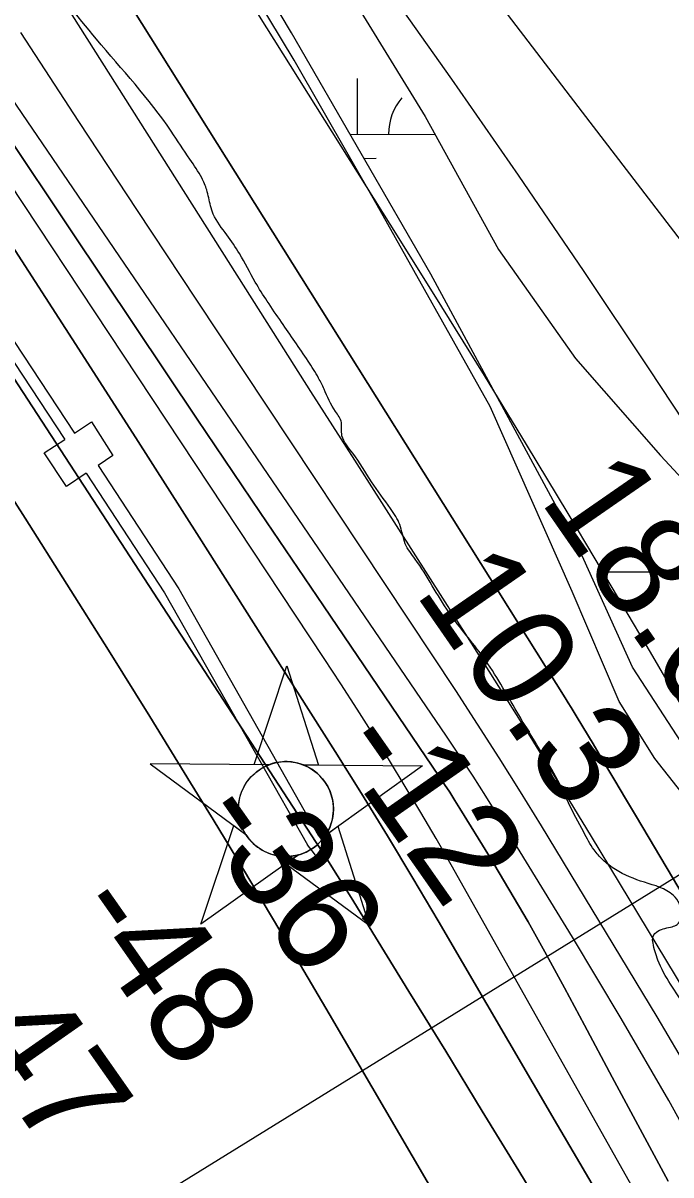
# Model space of a CAD drawing. Extents: x 3355724 to 3393621, y 594744 to 620174.
# Drawn here: x 3384041 to 3384458, y 609292 to 610034 of the extents above; entities that cross this region are included whole.
import ezdxf

# ---------------------------------------------------------------- set-up
doc = ezdxf.new("R2010")
doc.units = 0
for name, color, linetype in [('V-CHAN-DOCK', 7, 'Continuous'), ('V-CHAN-NAID', 7, 'Continuous'), ('V-RIVR-EDGE', 7, 'Continuous'), ('V-RIVR-RANG', 7, 'Continuous'), ('V-SITE-VEGE', 7, 'Continuous'), ('V-TOPO-DPTH', 7, 'Continuous'), ('V-TOPO-MAJR', 7, 'Continuous'), ('V-TOPO-MINR', 7, 'Continuous'), ('V-TOPO-WATR', 7, 'Continuous'), ('V-WETL-SWMP', 7, 'Continuous')]:
    doc.layers.add(name, color=color, linetype=linetype)

msp = doc.modelspace()

# ---------------------------------------------------------------- linework, layer by layer
at = {"layer": 'V-CHAN-DOCK'}
for p, q in [((3384012.84, 609849.71), (3384068.4, 609765.69)), ((3384019.02, 609853.79), (3384074.57, 609769.77))]:
    msp.add_line(p, q, dxfattribs=at)
for points in [[(3384074.57, 609769.77), (3384085.54, 609776.91), (3384099.3, 609755.38), (3384089.7, 609748.96)], [(3384082.16, 609743.97), (3384069.43, 609735.41), (3384054.97, 609756.95), (3384068.4, 609765.69)], [(3384082.16, 609743.97), (3384132.46, 609666.93), (3384224.35, 609504.73)], [(3384089.7, 609748.96), (3384141.56, 609669.44), (3384231.3, 609510.94)], [(3384231.3, 609510.94), (3384239.57, 609499.82), (3384232.62, 609494.31), (3384224.35, 609504.73)]]:
    msp.add_lwpolyline(points, dxfattribs=at)
at = {"layer": 'V-CHAN-NAID'}
for points in [[(3384199.67, 609556.37), (3384190.08, 609556.43), (3384211.21, 609619.92), (3384231.43, 609556.14), (3384221.84, 609556.21), (3384220.27, 609556.79), (3384218.17, 609557.41), (3384216.13, 609557.86), (3384214.1, 609558.17), (3384212.93, 609558.28), (3384211.4, 609558.36), (3384209.67, 609558.36), (3384208.3, 609558.29), (3384206.4, 609558.09), (3384205.03, 609557.87), (3384203.25, 609557.49), (3384201.72, 609557.07), (3384200.69, 609556.73)], [(3384199.67, 609556.37), (3384123.18, 609556.91), (3384184.74, 609511.51), (3384183.63, 609513.42), (3384182.82, 609515.05), (3384181.99, 609517.01), (3384181.3, 609519.07), (3384180.93, 609520.39), (3384180.57, 609522.02), (3384180.33, 609523.46), (3384180.14, 609525.06), (3384180.03, 609526.8), (3384180.02, 609528.38), (3384180.13, 609530.45), (3384180.31, 609532.07), (3384180.7, 609534.27), (3384181.18, 609536.2), (3384181.79, 609538.08), (3384182.44, 609539.76), (3384183.17, 609541.35), (3384183.98, 609542.88), (3384185.04, 609544.62), (3384186.07, 609546.09), (3384187.07, 609547.36), (3384188.08, 609548.51), (3384189.38, 609549.84), (3384190.44, 609550.81), (3384192.15, 609552.21), (3384193.36, 609553.08), (3384195.05, 609554.15), (3384196.78, 609555.09), (3384198.23, 609555.77)], [(3384221.84, 609556.21), (3384298.34, 609555.67), (3384236.13, 609511.14), (3384237.04, 609512.63), (3384238.02, 609514.48), (3384238.74, 609516.07), (3384239.48, 609518.02), (3384240.02, 609519.81), (3384240.42, 609521.44), (3384240.78, 609523.45), (3384240.97, 609525.03), (3384241.09, 609527.23), (3384241.06, 609529.3), (3384240.87, 609531.52), (3384240.61, 609533.27), (3384240.12, 609535.51), (3384239.48, 609537.65), (3384238.73, 609539.63), (3384238.08, 609541.07), (3384237.07, 609542.99), (3384236.01, 609544.71), (3384234.79, 609546.41), (3384233.53, 609547.95), (3384232.26, 609549.32), (3384230.63, 609550.85), (3384228.89, 609552.26), (3384227.2, 609553.44), (3384225.32, 609554.57), (3384223.84, 609555.33)], [(3384218.1, 609498.24), (3384155.9, 609453.72), (3384177.02, 609517.2), (3384184.74, 609511.51), (3384185.38, 609510.55), (3384186.76, 609508.69), (3384187.97, 609507.27), (3384189.44, 609505.77), (3384190.83, 609504.52), (3384192.28, 609503.36), (3384193.69, 609502.37), (3384195.36, 609501.34), (3384197.08, 609500.43), (3384198.87, 609499.62), (3384200.31, 609499.06), (3384201.94, 609498.53), (3384204.17, 609497.97), (3384205.7, 609497.68), (3384207.73, 609497.42), (3384209.26, 609497.32), (3384211.12, 609497.3), (3384212.81, 609497.37), (3384214.52, 609497.55), (3384216.42, 609497.86)], [(3384236.13, 609511.14), (3384243.93, 609516.73), (3384264.15, 609452.95), (3384210.31, 609492.66), (3384218.1, 609498.24), (3384219.77, 609498.71), (3384221.38, 609499.27), (3384223.54, 609500.19), (3384225.27, 609501.07), (3384227.14, 609502.19), (3384228.88, 609503.4), (3384230.43, 609504.64), (3384231.72, 609505.81), (3384233.1, 609507.23), (3384234.31, 609508.63), (3384235.42, 609510.11)]]:
    msp.add_lwpolyline(points, close=True, dxfattribs=at)
msp.add_circle((3384210.55, 609527.83), 30.54, dxfattribs=at)
at = {"layer": 'V-RIVR-EDGE'}
msp.add_spline([(3384487.95, 609371.52), (3384468.05, 609400.33), (3384449.8, 609430.68), (3384446.66, 609441.61), (3384446.67, 609445.84), (3384449.85, 609449.35), (3384459.02, 609452.15), (3384462.19, 609453.55), (3384464.67, 609457.42), (3384464.68, 609462.36), (3384463.63, 609466.94), (3384459.77, 609472.23), (3384441.11, 609480.74), (3384422.46, 609488.89), (3384414.37, 609495.25), (3384408.75, 609501.61), (3384402.08, 609512.9), (3384392.26, 609531.95), (3384386.65, 609543.95), (3384376.13, 609562.3), (3384359.28, 609590.18), (3384337.52, 609625.47), (3384315.39, 609654.42), (3384293.63, 609688.65), (3384287.31, 609698.53), (3384283.82, 609710.87), (3384277.85, 609721.11), (3384265.56, 609738.4), (3384253.63, 609756.76), (3384246.61, 609768.05), (3384246.27, 609772.63), (3384246.28, 609776.51), (3384242.42, 609783.57), (3384235.05, 609798.03), (3384231.55, 609805.09), (3384224.88, 609816.03), (3384207.68, 609841.09), (3384198.55, 609854.5), (3384190.83, 609866.85), (3384180.65, 609885.2), (3384172.58, 609897.2), (3384163.8, 609910.62), (3384162.05, 609915.91), (3384159.61, 609926.13), (3384156.46, 609933.89), (3384148.74, 609945.89), (3384136.8, 609963.89), (3384088.67, 610023.21), (3384052.14, 610069.46), (3384015.26, 610119.24), (3383995.59, 610145.36), (3383986.11, 610157.72), (3383981.2, 610168.65), (3383979.12, 610182.75), (3383978.46, 610198.61), (3383977.77, 610206.72), (3383975.7, 610221.88), (3383972.57, 610238.45), (3383967.32, 610252.91), (3383958.91, 610271.6), (3383940.99, 610293.49), (3383922, 610309.75), (3383902.66, 610323.89), (3383894.23, 610334.84), (3383878.77, 610353.2), (3383873.5, 610361.67), (3383870.71, 610372.25), (3383868.28, 610388.11), (3383866.89, 610394.1), (3383863.39, 610403.27), (3383845.47, 610426.22), (3383823.32, 610446.36), (3383814.19, 610458.72), (3383797.68, 610478.85), (3383775.18, 610500.75), (3383748.12, 610529.01), (3383721.06, 610558.32), (3383710.52, 610571.74), (3383704.9, 610579.5), (3383692.99, 610606.31), (3383683.52, 610626.77), (3383664.59, 610666.64), (3383634.8, 610729.79), (3383616.21, 610766.13), (3383600.77, 610792.95)], degree=3, dxfattribs=at)
at = {"layer": 'V-RIVR-RANG'}
msp.add_line((3385010.2, 609823.25), (3383819.26, 609087.27), dxfattribs=at)
at = {"layer": 'V-SITE-VEGE'}
msp.add_lwpolyline([(3384649.44, 609286.6), (3384636.73, 609293.02), (3384631.43, 609295.17), (3384625.07, 609298.38), (3384601.7, 609312.74), (3384576.62, 609336.94), (3384546.14, 609379.78), (3384518.95, 609423.69), (3384502.75, 609476.32), (3384488.65, 609508.69), (3384447.8, 609560.32), (3384424.96, 609597.1), (3384394.6, 609667.86), (3384341.99, 609786.9), (3384269.17, 609916.42), (3384215.9, 610009.72), (3384167.51, 610089.86)], dxfattribs=at)
at = {"layer": 'V-TOPO-DPTH'}
for points in [[(3384002.29, 610217.3), (3384390.14, 609599.46), (3384392.12, 609596.28), (3384394.08, 609593.1), (3384396.03, 609589.9), (3384397.96, 609586.7), (3384408.11, 609569.72), (3384415.11, 609558.01), (3384422.09, 609546.3), (3384429.06, 609534.58), (3384436.03, 609522.86), (3384482.41, 609444.74), (3384512.58, 609393.96), (3384542.79, 609343.21), (3384573.05, 609292.49), (3384603.34, 609241.78)], [(3383898.47, 610160.28), (3384072.79, 609899.14), (3384113.1, 609838.91), (3384153.49, 609778.74), (3384194.02, 609718.65), (3384234.64, 609658.63), (3384309.13, 609548.84), (3384312.54, 609543.74), (3384315.9, 609538.6), (3384319.19, 609533.43), (3384322.44, 609528.22), (3384341.46, 609497.21), (3384353.99, 609476.36), (3384366.25, 609455.36), (3384378.13, 609434.14), (3384389.74, 609412.77), (3384402.52, 609388.73), (3384420.39, 609355.26), (3384438.35, 609321.84), (3384456.44, 609288.49)], [(3383898.47, 610160.28), (3384072.79, 609899.14), (3384113.1, 609838.91), (3384153.49, 609778.74), (3384194.02, 609718.65), (3384234.64, 609658.63), (3384309.13, 609548.84), (3384312.54, 609543.74), (3384315.9, 609538.6), (3384319.19, 609533.43), (3384322.44, 609528.22), (3384341.46, 609497.21), (3384353.99, 609476.36), (3384366.25, 609455.36), (3384378.13, 609434.14), (3384389.74, 609412.77), (3384402.52, 609388.73), (3384420.39, 609355.26), (3384438.35, 609321.84), (3384456.44, 609288.49)], [(3384732.16, 608555.99), (3384668.11, 608668.53), (3384655.98, 608689.66), (3384643.75, 608710.74), (3384631.37, 608731.72), (3384618.9, 608752.65), (3384546.9, 608872.44), (3384498.5, 608953.31), (3384450.31, 609034.3), (3384402.43, 609115.47), (3384354.76, 609196.77), (3384238.41, 609396.02), (3384219.94, 609427.44), (3384201.35, 609458.77), (3384182.56, 609489.99), (3384163.65, 609521.14), (3384149.27, 609544.66), (3384122.94, 609587.43), (3384096.46, 609630.1), (3384069.72, 609672.62), (3384042.82, 609715.03), (3383809.65, 610080.32)], [(3383809.65, 610080.32), (3384042.82, 609715.03), (3384069.72, 609672.62), (3384096.46, 609630.1), (3384122.94, 609587.43), (3384149.27, 609544.66), (3384163.65, 609521.14), (3384182.56, 609489.99), (3384201.35, 609458.77), (3384219.94, 609427.44), (3384238.41, 609396.02), (3384354.76, 609196.77), (3384402.43, 609115.47), (3384450.31, 609034.3), (3384498.5, 608953.31), (3384546.9, 608872.44), (3384618.9, 608752.65), (3384631.37, 608731.72), (3384643.75, 608710.74), (3384655.98, 608689.66), (3384668.11, 608668.53), (3384732.16, 608555.99)], [(3385055.81, 608132.39), (3384758.73, 608636.92), (3384748.21, 608654.72), (3384737.64, 608672.49), (3384727.01, 608690.22), (3384716.33, 608707.93), (3384699.6, 608735.55), (3384697.26, 608739.42), (3384694.91, 608743.3), (3384692.56, 608747.17), (3384690.21, 608751.04), (3384383.78, 609256.49), (3384360.35, 609295.05), (3384336.87, 609333.58), (3384313.31, 609372.06), (3384289.7, 609410.51), (3384254.22, 609468.16), (3384248.28, 609477.74), (3384242.28, 609487.29), (3384236.22, 609496.79), (3384230.1, 609506.26), (3383858.88, 610076.3)], [(3383858.88, 610076.3), (3384230.1, 609506.26), (3384236.22, 609496.79), (3384242.28, 609487.29), (3384248.28, 609477.74), (3384254.22, 609468.16), (3384289.7, 609410.51), (3384313.31, 609372.06), (3384336.87, 609333.58), (3384360.35, 609295.05), (3384383.78, 609256.49), (3384690.21, 608751.04), (3384692.56, 608747.17), (3384694.91, 608743.3), (3384697.26, 608739.42), (3384699.6, 608735.55), (3384716.33, 608707.93), (3384727.01, 608690.22), (3384737.64, 608672.49), (3384748.21, 608654.72), (3384758.73, 608636.92), (3385055.81, 608132.39)], [(3385148.67, 608232.45), (3384774.43, 608787.35), (3384773.73, 608788.4), (3384772.33, 608790.5), (3384770.34, 608793.54), (3384769.05, 608795.7), (3384767.29, 608798.98), (3384766.87, 608799.8), (3384766.45, 608800.63), (3384638.7, 609052.86), (3384593.63, 609139.42), (3384547.26, 609225.27), (3384498.95, 609310.04), (3384449.35, 609394.09), (3384374.91, 609517.05), (3384361.43, 609539), (3384347.78, 609560.84), (3384333.85, 609582.51), (3384319.74, 609604.07), (3384152.74, 609855.85), (3384114.99, 609912.97), (3384077.37, 609970.17), (3384039.93, 610027.5)], [(3385148.67, 608232.45), (3384774.43, 608787.35), (3384773.73, 608788.4), (3384772.33, 608790.5), (3384770.34, 608793.54), (3384769.05, 608795.7), (3384767.29, 608798.98), (3384766.87, 608799.8), (3384766.45, 608800.63), (3384638.7, 609052.86), (3384593.63, 609139.42), (3384547.26, 609225.27), (3384498.95, 609310.04), (3384449.35, 609394.09), (3384374.91, 609517.05), (3384361.43, 609539), (3384347.78, 609560.84), (3384333.85, 609582.51), (3384319.74, 609604.07), (3384152.74, 609855.85), (3384114.99, 609912.97), (3384077.37, 609970.17), (3384039.93, 610027.5)], [(3384877.88, 608512.37), (3384752.95, 608711.85), (3384737.5, 608736.65), (3384722.13, 608761.49), (3384706.88, 608786.4), (3384691.7, 608811.36), (3384605.74, 608953.46), (3384550.08, 609045.94), (3384494.72, 609138.59), (3384439.79, 609231.49), (3384385.15, 609324.57), (3384308.49, 609455.84), (3384292.24, 609483.32), (3384275.8, 609510.68), (3384259.06, 609537.86), (3384242.12, 609564.92), (3384195.27, 609638.87), (3384154.68, 609702.76), (3384113.98, 609766.57), (3384073.11, 609830.28), (3384032.14, 609893.93)], [(3384032.14, 609893.93), (3384073.11, 609830.28), (3384113.98, 609766.57), (3384154.68, 609702.76), (3384195.27, 609638.87), (3384242.12, 609564.92), (3384259.06, 609537.86), (3384275.8, 609510.68), (3384292.24, 609483.32), (3384308.49, 609455.84), (3384385.15, 609324.57), (3384439.79, 609231.49), (3384494.72, 609138.59), (3384550.08, 609045.94), (3384605.74, 608953.46), (3384691.7, 608811.36), (3384706.88, 608786.4), (3384722.13, 608761.49), (3384737.5, 608736.65), (3384752.95, 608711.85), (3384877.88, 608512.37)]]:
    msp.add_lwpolyline(points, dxfattribs=at)
at = {"layer": 'V-TOPO-MAJR'}
msp.add_lwpolyline([(3384925.85, 609247.67), (3384617.05, 609691.59), (3384603.58, 609710.67), (3384589.93, 609729.61), (3384576.01, 609748.37), (3384561.92, 609766.99), (3384401.28, 609976.14), (3384355.83, 610035.53), (3384310.53, 610095.05), (3384265.45, 610154.72), (3384220.52, 610214.51), (3384146.86, 610312.9), (3384138.93, 610323.62), (3384131.06, 610334.39), (3384123.3, 610345.24), (3384115.62, 610356.14), (3383877, 610698.24)], dxfattribs=at)
at = {"layer": 'V-TOPO-MINR'}
for points in [[(3384861.41, 609025.64), (3384507.42, 609714.39), (3384488.72, 609743.56), (3384444.17, 609811.13), (3384402.45, 609873.6), (3384360.24, 609935.74), (3384317.29, 609997.37), (3384273.86, 610058.67), (3384135.28, 610251.8), (3384114.53, 610280.73), (3384093.8, 610309.68), (3384073.1, 610338.64), (3384052.41, 610367.61), (3383992.36, 610451.76)], [(3384669.27, 609239.88), (3384615.55, 609332.32), (3384562.17, 609424.95), (3384480.19, 609568.13), (3384462.7, 609598.45), (3384445.1, 609628.7), (3384427.32, 609658.84), (3384409.41, 609688.91), (3384392.02, 609717.93), (3384365.19, 609762.37), (3384338.18, 609806.71), (3384310.89, 609850.87), (3384283.43, 609894.93), (3384080.55, 610218.17), (3384062.13, 610247.31), (3384043.57, 610276.37), (3384024.82, 610305.31)], [(3384603.34, 609241.78), (3384573.05, 609292.49), (3384542.79, 609343.21), (3384512.58, 609393.96), (3384482.41, 609444.74), (3384436.03, 609522.86), (3384429.06, 609534.58), (3384422.09, 609546.3), (3384415.11, 609558.01), (3384408.11, 609569.72), (3384397.96, 609586.7), (3384396.03, 609589.9), (3384394.08, 609593.1), (3384392.12, 609596.28), (3384390.14, 609599.46), (3384002.29, 610217.3)], [(3384976.03, 608550.55), (3384837.92, 608778.64), (3384825.03, 608800.16), (3384812.28, 608821.75), (3384799.74, 608843.47), (3384787.33, 608865.27), (3384736.69, 608955.2), (3384698.76, 609021.85), (3384660.43, 609088.27), (3384621.5, 609154.33), (3384582.17, 609220.16), (3384407.11, 609510.15), (3384387.44, 609542.46), (3384367.6, 609574.67), (3384347.52, 609606.72), (3384327.27, 609638.67), (3384311.38, 609663.54), (3384283.09, 609707.86), (3384254.83, 609752.2), (3384226.62, 609796.58), (3384198.45, 609840.97), (3383976.37, 610191.36)], [(3384456.44, 609288.49), (3384438.35, 609321.84), (3384420.39, 609355.26), (3384402.52, 609388.73), (3384389.74, 609412.77), (3384378.13, 609434.14), (3384366.25, 609455.36), (3384353.99, 609476.36), (3384341.46, 609497.21), (3384322.44, 609528.22), (3384319.19, 609533.43), (3384315.9, 609538.6), (3384312.54, 609543.74), (3384309.13, 609548.84), (3384234.64, 609658.63), (3384194.02, 609718.65), (3384153.49, 609778.74), (3384113.1, 609838.91), (3384072.79, 609899.14), (3383898.47, 610160.28)], [(3385063.64, 608253.1), (3384757.8, 608733.38), (3384746.26, 608751.65), (3384734.81, 608769.97), (3384723.48, 608788.36), (3384712.25, 608806.82), (3384650.79, 608908.55), (3384609.21, 608978.1), (3384568.07, 609047.91), (3384527.57, 609118.09), (3384487.51, 609188.53), (3384316.82, 609491.93), (3384307.15, 609508.85), (3384297.34, 609525.7), (3384287.32, 609542.41), (3384277.15, 609559.04), (3384266.8, 609575.56), (3384256.36, 609592.03), (3384245.78, 609608.39), (3384235.1, 609624.7), (3383894.31, 610140.06)], [(3384486.2, 609286.95), (3384456.8, 609340.32), (3384426.25, 609393.03), (3384394.94, 609445.32), (3384347.28, 609523.03), (3384339.14, 609536.08), (3384330.88, 609549.05), (3384322.43, 609561.91), (3384313.86, 609574.68), (3383961.75, 610091.38)], [(3383809.65, 610080.32), (3384042.82, 609715.03), (3384069.72, 609672.62), (3384096.46, 609630.1), (3384122.94, 609587.43), (3384149.27, 609544.66), (3384163.65, 609521.14), (3384182.56, 609489.99), (3384201.35, 609458.77), (3384219.94, 609427.44), (3384238.41, 609396.02), (3384354.76, 609196.77), (3384402.43, 609115.47), (3384450.31, 609034.3), (3384498.5, 608953.31), (3384546.9, 608872.44), (3384618.9, 608752.65), (3384631.37, 608731.72), (3384643.75, 608710.74), (3384655.98, 608689.66), (3384668.11, 608668.53), (3384732.16, 608555.99)], [(3385055.81, 608132.39), (3384758.73, 608636.92), (3384748.21, 608654.72), (3384737.64, 608672.49), (3384727.01, 608690.22), (3384716.33, 608707.93), (3384699.6, 608735.55), (3384697.26, 608739.42), (3384694.91, 608743.3), (3384692.56, 608747.17), (3384690.21, 608751.04), (3384383.78, 609256.49), (3384360.35, 609295.05), (3384336.87, 609333.58), (3384313.31, 609372.06), (3384289.7, 609410.51), (3384254.22, 609468.16), (3384248.28, 609477.74), (3384242.28, 609487.29), (3384236.22, 609496.79), (3384230.1, 609506.26), (3383858.88, 610076.3)], [(3384877.88, 608512.37), (3384752.95, 608711.85), (3384737.5, 608736.65), (3384722.13, 608761.49), (3384706.88, 608786.4), (3384691.7, 608811.36), (3384605.74, 608953.46), (3384550.08, 609045.94), (3384494.72, 609138.59), (3384439.79, 609231.49), (3384385.15, 609324.57), (3384308.49, 609455.84), (3384292.24, 609483.32), (3384275.8, 609510.68), (3384259.06, 609537.86), (3384242.12, 609564.92), (3384195.27, 609638.87), (3384154.68, 609702.76), (3384113.98, 609766.57), (3384073.11, 609830.28), (3384032.14, 609893.93)]]:
    msp.add_lwpolyline(points, dxfattribs=at)
at = {"layer": 'V-TOPO-WATR'}
msp.add_lwpolyline([(3385148.67, 608232.45), (3384774.43, 608787.35), (3384773.73, 608788.4), (3384772.33, 608790.5), (3384770.34, 608793.54), (3384769.05, 608795.7), (3384767.29, 608798.98), (3384766.87, 608799.8), (3384766.45, 608800.63), (3384638.7, 609052.86), (3384593.63, 609139.42), (3384547.26, 609225.27), (3384498.95, 609310.04), (3384449.35, 609394.09), (3384374.91, 609517.05), (3384361.43, 609539), (3384347.78, 609560.84), (3384333.85, 609582.51), (3384319.74, 609604.07), (3384152.74, 609855.85), (3384114.99, 609912.97), (3384077.37, 609970.17), (3384039.93, 610027.5)], dxfattribs=at)
at = {"layer": 'V-WETL-SWMP'}
for p, q in [((3384256.62, 609961.9), (3384256.53, 609997.9)), ((3384251.85, 609961.89), (3384306.45, 609962.03)), ((3384260.76, 609946.48), (3384268.67, 609946.5)), ((3384411.95, 609680.37), (3384443.95, 609680.45))]:
    msp.add_line(p, q, dxfattribs=at)
for points in [[(3384671.97, 609286.91), (3384647.33, 609296.15), (3384603.64, 609336.54), (3384548.64, 609406.23), (3384519.21, 609469.87), (3384479.33, 609548.63), (3384433.47, 609619.2), (3384398.16, 609697.48), (3384303.85, 609871.98), (3384214.03, 610027.26), (3384151.87, 610131.71)], [(3384251.15, 610053.15), (3384300.17, 609973.44), (3384347.33, 609887.79), (3384396.84, 609817.67), (3384451.41, 609755.29), (3384479.61, 609725.01), (3384514.54, 609663.64), (3384540.88, 609624.68), (3384585.58, 609606.68), (3384628.57, 609614.72), (3384657.51, 609651.61), (3384659.06, 609692.27), (3384626.81, 609738.56), (3384605.95, 609777.03), (3384610.63, 609803.06), (3384625.81, 609828.12), (3384659.7, 609844.89), (3384684.95, 609872.2), (3384692.49, 609928.37), (3384661.76, 610008.92), (3384626.8, 610061.16)]]:
    msp.add_lwpolyline(points, dxfattribs=at)
msp.add_arc((3384311.87, 609962.52), 35.25, 139.37818, 180.92184, dxfattribs=at)

# ---------------------------------------------------------------- texts
at = {"layer": 'V-RIVR-RANG'}
for s, rotation, p in [('18.0', 304.73833, (3384373.19, 609726.87)), ('10.3', 304.73833, (3384292.81, 609667.3)), ('-12', 305.02272, (3384239.91, 609567.51)), ('-36', 305.02272, (3384149.4, 609522.42)), ('-48', 305.02272, (3384069.18, 609462.64)), ('-47', 305.02272, (3383985.93, 609407.18))]:
    msp.add_text(s, height=67, rotation=rotation, dxfattribs=at).set_placement(p)

doc.saveas('drawing.dxf')
